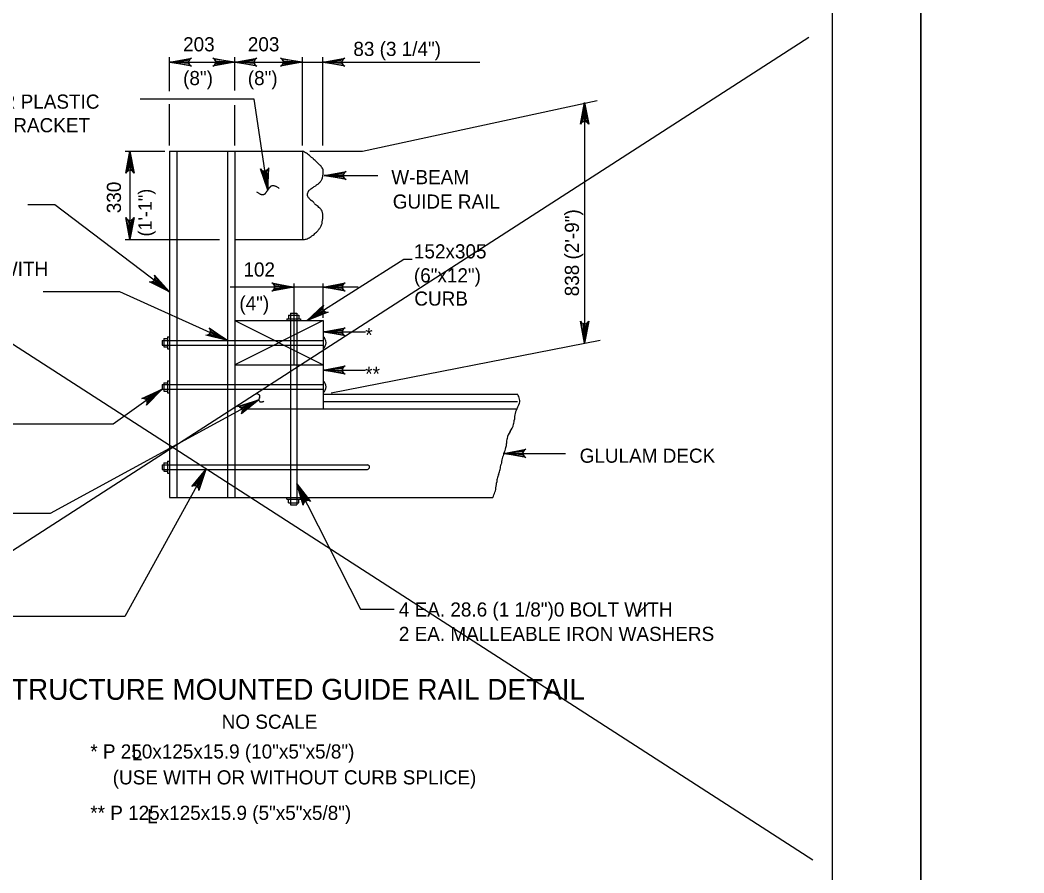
# Model space of a CAD drawing. Extents: x 179 to 454, y -271 to 54.
# Drawn here: x 387.12 to 395.64, y -14.35 to -7.11 of the extents above; entities that cross this region are included whole.
import ezdxf

# ---------------------------------------------------------------- set-up
doc = ezdxf.new("R2010")
doc.units = 0
for name, color, linetype in [('Level 1', 7, 'Continuous'), ('Level 2', 7, 'Continuous'), ('Level 3', 7, 'Continuous'), ('Level 41', 7, 'Continuous'), ('Level 63', 7, 'Continuous')]:
    doc.layers.add(name, color=color, linetype=linetype)

msp = doc.modelspace()

# ---------------------------------------------------------------- linework, layer by layer
at = {"layer": 'Level 1'}
msp.add_lwpolyline([(362.5132, -21.25), (394.0132, -21.25), (394.0132, -0.75), (362.5132, -0.75)], close=True, dxfattribs=at)
at = {"layer": 'Level 2'}
for p, q in [((388.3895, -8.2257), (388.3895, -11.1632)), ((388.3895, -8.2257), (389.5193, -8.2257)), ((388.452, -8.2257), (388.452, -11.1632)), ((388.8829, -8.2257), (388.8829, -11.1632)), ((388.9454, -8.2257), (388.9454, -11.1632)), ((389.5193, -8.2257), (389.5193, -8.9757)), ((388.9454, -8.9757), (389.5193, -8.9757)), ((389.4007, -9.6163), (389.4867, -9.6163)), ((389.4007, -9.6163), (389.4007, -9.6476)), ((389.4164, -9.6007), (389.4711, -9.6007)), ((389.4164, -9.6007), (389.4164, -11.2257)), ((389.4711, -9.6007), (389.4711, -11.2257)), ((389.4867, -9.6163), (389.4867, -9.6476)), ((388.9439, -9.6632), (389.6939, -9.6632)), ((389.6939, -9.6632), (388.9439, -10.0382)), ((388.9439, -9.6632), (389.6939, -10.0382)), ((389.3852, -9.6476), (389.3852, -9.6632)), ((389.3852, -9.6476), (389.5023, -9.6476)), ((389.5023, -9.6476), (389.5023, -9.6632)), ((389.6939, -9.6632), (389.6939, -10.0382)), ((388.3268, -9.8312), (388.3268, -9.8703)), ((388.3268, -9.8312), (389.6939, -9.8312)), ((388.3268, -9.8703), (389.6939, -9.8703)), ((388.3423, -9.8156), (388.3423, -9.8859)), ((388.3423, -9.8156), (388.3736, -9.8156)), ((388.3736, -9.7999), (388.3893, -9.7999)), ((388.3736, -9.7999), (388.3736, -9.9015)), ((388.3423, -9.8859), (388.3736, -9.8859)), ((388.3736, -9.9015), (388.3893, -9.9015)), ((388.9439, -10.0382), (389.6939, -10.0382)), ((389.6939, -10.0382), (389.6939, -10.4132)), ((388.3268, -10.2062), (388.3268, -10.2453)), ((388.3268, -10.2062), (389.6939, -10.2062)), ((388.3423, -10.1906), (388.3423, -10.2609)), ((388.3423, -10.1906), (388.3736, -10.1906)), ((388.3736, -10.1749), (388.3736, -10.2765)), ((388.3736, -10.1749), (388.3893, -10.1749)), ((388.3268, -10.2453), (389.6939, -10.2453)), ((388.3423, -10.2609), (388.3736, -10.2609)), ((388.3736, -10.2765), (388.3893, -10.2765)), ((389.6939, -10.2882), (391.3419, -10.2882)), ((389.6939, -10.3507), (391.3419, -10.3507)), ((389.0385, -10.4132), (391.3351, -10.4132)), ((388.3268, -10.8861), (388.3268, -10.9251)), ((388.3268, -10.8861), (390.0697, -10.8861)), ((388.3423, -10.8704), (388.3736, -10.8704)), ((388.3423, -10.8704), (388.3423, -10.9407)), ((388.3736, -10.8548), (388.3893, -10.8548)), ((388.3736, -10.8548), (388.3736, -10.9563)), ((388.3268, -10.9251), (390.0697, -10.9251)), ((388.3423, -10.9407), (388.3736, -10.9407)), ((388.3736, -10.9563), (388.3893, -10.9563)), ((388.3895, -11.1632), (391.1328, -11.1632)), ((389.3852, -11.1788), (389.3852, -11.1632)), ((389.3852, -11.1788), (389.5023, -11.1788)), ((389.4007, -11.2101), (389.4007, -11.1788)), ((389.4007, -11.2101), (389.4867, -11.2101)), ((389.4164, -11.2257), (389.4711, -11.2257)), ((389.4867, -11.2101), (389.4867, -11.1788)), ((389.5023, -11.1788), (389.5023, -11.1632))]:
    msp.add_line(p, q, dxfattribs=at)
for centre, radius, start, end in [((389.3252, -8.6186), 0.4382, 58.80055, 63.70691), ((389.4864, -8.3524), 0.127, 49.6783, 58.80055), ((385.5401, -13.0022), 6.2256, 49.24184, 49.6783), ((389.5107, -8.3954), 0.1439, 46.37044, 49.24184), ((376.5115, -22.0317), 18.9834, 46.30642, 46.37045), ((403.9613, 6.6993), 20.7527, 226.30642, 226.36766), ((393.193, -4.5958), 5.1471, 226.36766, 226.55112), ((382.8314, -15.5342), 9.9198, 46.41897, 46.55112), ((389.615, -8.406), 0.0797, 34.99719, 46.41896), ((389.5853, -8.4268), 0.1158, 25.52935, 34.99719), ((389.6505, -8.3957), 0.0437, 1.46908, 25.52935), ((389.5034, -8.3994), 0.1908, 350.02269, 1.46908), ((388.8881, -7.471), 1.2836, 305.19069, 306.32294), ((389.5771, -8.4082), 0.1204, 306.32294, 317.48407), ((389.5784, -8.4094), 0.1187, 317.48407, 328.72721), ((389.6387, -8.446), 0.0482, 328.7272, 343.49264), ((389.4497, -8.39), 0.2453, 343.49264, 350.02269), ((389.6113, -8.5951), 0.0529, 165.97254, 185.44137), ((389.5858, -8.5975), 0.0272, 185.44137, 212.72014), ((389.6357, -8.6012), 0.078, 155.22067, 165.97254), ((389.577, -8.5741), 0.0133, 129.00416, 155.22067), ((389.7546, -8.7935), 0.2956, 126.86461, 129.00416), ((391.0464, -10.5161), 2.4488, 126.12128, 126.86461), ((390.723, -10.073), 1.9003, 125.19069, 126.12128), ((389.6414, -8.5618), 0.0933, 212.72014, 220.60673), ((389.6493, -8.555), 0.1038, 220.60674, 228.08526), ((389.6997, -8.4989), 0.1792, 228.08526, 233.91812), ((389.5389, -8.7195), 0.0938, 45.85179, 53.91812), ((389.5318, -8.7268), 0.104, 36.09623, 45.85179), ((389.6737, -8.6234), 0.0716, 216.09623, 227.85892), ((389.7312, -8.5598), 0.1573, 227.85893, 232.11616), ((389.3591, -9.0381), 0.4487, 49.59564, 52.11616), ((389.4094, -8.979), 0.3711, 46.64207, 49.59564), ((389.4811, -8.9031), 0.2667, 43.15795, 46.64207), ((389.646, -8.7485), 0.0406, 20.32672, 43.15795), ((389.5881, -8.7699), 0.1023, 5.99987, 20.32672), ((389.5064, -8.7785), 0.1845, 358.45154, 5.99988), ((389.5959, -8.8212), 0.0895, 329.73877, 339.90105), ((389.5859, -8.8176), 0.1, 339.90105, 347.90299), ((389.3192, -8.7604), 0.3728, 347.90299, 352.04503), ((389.4349, -8.7765), 0.256, 352.04502, 358.45154), ((389.496, -8.7939), 0.1826, 304.07209, 310.93928), ((389.3323, -8.6051), 0.4325, 310.93928, 315.90388), ((389.491, -8.7589), 0.2114, 315.90388, 323.00641), ((389.4973, -8.7637), 0.2035, 323.00641, 329.73877), ((389.5078, -8.7871), 0.189, 273.48514, 283.05905), ((389.5368, -8.912), 0.0607, 283.05905, 299.98923), ((389.3092, -8.5177), 0.5161, 299.98923, 304.07209), ((389.6515, -9.8507), 0.0661, 309.84987, 50.15014), ((389.6515, -10.2257), 0.0661, 309.84987, 50.15014), ((391.1902, -10.38), 0.1772, 16.85937, 31.17642), ((391.2099, -10.3213), 0.154, 329.0266, 348.78562), ((391.3151, -10.3421), 0.0468, 348.78562, 16.85937), ((391.6649, -10.5233), 0.3504, 168.15221, 176.42716), ((391.4828, -10.4851), 0.1643, 149.0266, 168.1522), ((391.1411, -10.5012), 0.1729, 323.40858, 346.27514), ((391.0827, -10.487), 0.233, 346.27514, 356.42716), ((391.4017, -10.6947), 0.1517, 143.40858, 167.83875), ((391.1068, -10.7047), 0.142, 345.34306, 359.70998), ((391.4563, -10.7065), 0.2076, 167.83875, 179.70998), ((391.476, -10.8972), 0.271, 156.60185, 166.38398), ((390.9159, -10.6548), 0.3393, 336.60186, 345.34306), ((390.067, -10.9056), 0.0197, 277.85987, 82.14013), ((390.7122, -10.8056), 0.4967, 345.96444, 351.19227), ((391.7832, -10.9716), 0.587, 166.38398, 171.19227), ((391.6151, -11.1187), 0.4592, 160.48289, 165.77345), ((390.779, -10.8223), 0.4278, 340.48289, 345.96444), ((390.5367, -10.9867), 0.6299, 349.9453, 355.29217), ((391.3629, -11.0547), 0.1991, 165.77345, 175.29217), ((390.6605, -10.9425), 0.5214, 334.95891, 340.08642), ((391.0178, -11.072), 0.1413, 340.08642, 349.9453)]:
    msp.add_arc(centre, radius, start, end, dxfattribs=at)
at = {"layer": 'Level 3'}
for p, q in [((388.3897, -7.7166), (388.3897, -7.4293)), ((388.3897, -7.4709), (391.0216, -7.4709)), ((388.9448, -7.7118), (388.9448, -7.4293)), ((389.5188, -8.1782), (389.5188, -7.4293)), ((389.6906, -8.1782), (389.6906, -7.4293)), ((388.3897, -8.1782), (388.3897, -7.8264)), ((390.0264, -8.2257), (392.0178, -7.7952)), ((391.9113, -7.8115), (391.9113, -9.8539)), ((388.9448, -8.1782), (388.9448, -7.836)), ((388.0134, -8.2257), (388.3488, -8.2257)), ((388.0541, -8.2257), (388.0541, -8.9757)), ((389.5807, -8.2257), (390.0264, -8.2257)), ((389.701, -8.4325), (390.1569, -8.4325)), ((387.418, -8.6821), (387.1875, -8.6821)), ((388.3895, -9.4195), (387.418, -8.6821)), ((388.0134, -8.9757), (388.813, -8.9757)), ((389.5584, -9.6632), (390.3777, -9.1422)), ((390.3777, -9.1422), (390.4493, -9.1422)), ((389.4439, -9.3471), (389.4439, -10.0382)), ((389.6939, -9.6393), (389.6939, -9.3471)), ((387.9693, -9.4198), (387.3175, -9.4198)), ((388.8829, -9.8325), (387.9693, -9.4198)), ((389.9903, -9.3783), (388.9053, -9.3783)), ((389.6939, -9.7589), (390.052, -9.7589)), ((389.7602, -10.2752), (392.0442, -9.8279)), ((389.6939, -10.0826), (390.052, -10.0826)), ((388.3268, -10.2453), (387.912, -10.5407)), ((389.1465, -10.3342), (387.3766, -11.2992)), ((387.912, -10.5407), (385.5459, -10.5407)), ((391.2251, -10.7895), (391.748, -10.7895)), ((388.6986, -10.9251), (388.0097, -12.1727)), ((389.4711, -11.0472), (390.0101, -12.1111)), ((387.3766, -11.2992), (386.2005, -11.2992)), ((392.3427, -12.1696), (392.4472, -12.0651)), ((388.0097, -12.1727), (386.64, -12.1727)), ((390.0101, -12.1111), (390.2954, -12.1111))]:
    msp.add_line(p, q, dxfattribs=at)
for points in [[(388.3897, -7.4709), (388.5761, -7.436), (388.5617, -7.4459), (388.5543, -7.4584), (388.5522, -7.4709), (388.5543, -7.4834), (388.5617, -7.4959), (388.5761, -7.5058), (388.3897, -7.4709), (388.5617, -7.4959), (388.5543, -7.4834), (388.3897, -7.4709), (388.5522, -7.4709), (388.5543, -7.4584), (388.3897, -7.4709), (388.5617, -7.4459)], [(388.9448, -7.4709), (388.7584, -7.5058), (388.7727, -7.4959), (388.7802, -7.4834), (388.7823, -7.4709), (388.7802, -7.4584), (388.7727, -7.4459), (388.7584, -7.436), (388.9448, -7.4709), (388.7727, -7.4459), (388.7802, -7.4584), (388.9448, -7.4709), (388.7823, -7.4709), (388.7802, -7.4834), (388.9448, -7.4709), (388.7727, -7.4959)], [(388.9448, -7.4709), (389.1312, -7.436), (389.1169, -7.4459), (389.1095, -7.4584), (389.1073, -7.4709), (389.1095, -7.4834), (389.1169, -7.4959), (389.1312, -7.5058), (388.9448, -7.4709), (389.1169, -7.4959), (389.1095, -7.4834), (388.9448, -7.4709), (389.1073, -7.4709), (389.1095, -7.4584), (388.9448, -7.4709), (389.1169, -7.4459)], [(389.5188, -7.4709), (389.3323, -7.5058), (389.3467, -7.4959), (389.3541, -7.4834), (389.3562, -7.4709), (389.3541, -7.4584), (389.3467, -7.4459), (389.3323, -7.436), (389.5188, -7.4709), (389.3467, -7.4459), (389.3541, -7.4584), (389.5188, -7.4709), (389.3562, -7.4709), (389.3541, -7.4834), (389.5188, -7.4709), (389.3467, -7.4959)], [(389.6906, -7.4709), (389.877, -7.436), (389.8627, -7.4459), (389.8553, -7.4584), (389.8531, -7.4709), (389.8553, -7.4834), (389.8627, -7.4959), (389.877, -7.5058), (389.6906, -7.4709), (389.8627, -7.4959), (389.8553, -7.4834), (389.6906, -7.4709), (389.8531, -7.4709), (389.8553, -7.4584), (389.6906, -7.4709), (389.8627, -7.4459)], [(389.2241, -8.5558), (389.1089, -7.7833), (388.14, -7.7833)], [(391.9113, -7.8115), (391.9462, -7.9979), (391.9363, -7.9836), (391.9238, -7.9762), (391.9113, -7.974), (391.8988, -7.9762), (391.8863, -7.9836), (391.8764, -7.9979), (391.9113, -7.8115), (391.8863, -7.9836), (391.8988, -7.9762), (391.9113, -7.8115), (391.9113, -7.974), (391.9238, -7.9762), (391.9113, -7.8115), (391.9363, -7.9836)], [(388.0541, -8.2257), (388.089, -8.4122), (388.0791, -8.3978), (388.0666, -8.3904), (388.0541, -8.3882), (388.0416, -8.3904), (388.0291, -8.3978), (388.0192, -8.4122), (388.0541, -8.2257), (388.0291, -8.3978), (388.0416, -8.3904), (388.0541, -8.2257), (388.0541, -8.3882), (388.0666, -8.3904), (388.0541, -8.2257), (388.0791, -8.3978)], [(389.2241, -8.5558), (389.162, -8.3766), (389.174, -8.3893), (389.2241, -8.5558), (389.1874, -8.3948), (389.2002, -8.3951), (389.2241, -8.5558), (389.2122, -8.3912), (389.2234, -8.382), (389.2241, -8.5558), (389.2312, -8.3663), (389.2234, -8.382), (389.2122, -8.3912), (389.2002, -8.3951), (389.1874, -8.3948), (389.174, -8.3893)], [(389.701, -8.4325), (389.8874, -8.3976), (389.8731, -8.4075), (389.8657, -8.42), (389.8635, -8.4325), (389.8657, -8.445), (389.8731, -8.4575), (389.8874, -8.4674), (389.701, -8.4325), (389.8731, -8.4575), (389.8657, -8.445), (389.701, -8.4325), (389.8635, -8.4325), (389.8657, -8.42), (389.701, -8.4325), (389.8731, -8.4075)], [(388.0541, -8.9757), (388.0192, -8.7893), (388.0291, -8.8037), (388.0416, -8.8111), (388.0541, -8.8133), (388.0666, -8.8111), (388.0791, -8.8037), (388.089, -8.7893), (388.0541, -8.9757), (388.0791, -8.8037), (388.0666, -8.8111), (388.0541, -8.9757), (388.0541, -8.8133), (388.0416, -8.8111), (388.0541, -8.9757), (388.0291, -8.8037)], [(388.3895, -9.4195), (388.2199, -9.3347), (388.2373, -9.3354), (388.2508, -9.3299), (388.2601, -9.3212), (388.2659, -9.31), (388.2676, -9.2956), (388.2622, -9.2789), (388.3895, -9.4195), (388.2676, -9.2956), (388.2659, -9.31), (388.3895, -9.4195), (388.2601, -9.3212), (388.2508, -9.3299), (388.3895, -9.4195), (388.2373, -9.3354)], [(389.4439, -9.3783), (389.2575, -9.4132), (389.2718, -9.4033), (389.2792, -9.3908), (389.2814, -9.3783), (389.2792, -9.3658), (389.2718, -9.3533), (389.2575, -9.3434), (389.4439, -9.3783), (389.2718, -9.3533), (389.2792, -9.3658), (389.4439, -9.3783), (389.2814, -9.3783), (389.2792, -9.3908), (389.4439, -9.3783), (389.2718, -9.4033)], [(389.6939, -9.3783), (389.8803, -9.3434), (389.866, -9.3533), (389.8586, -9.3658), (389.8564, -9.3783), (389.8586, -9.3908), (389.866, -9.4033), (389.8803, -9.4132), (389.6939, -9.3783), (389.866, -9.4033), (389.8586, -9.3908), (389.6939, -9.3783), (389.8564, -9.3783), (389.8586, -9.3658), (389.6939, -9.3783), (389.866, -9.3533)], [(389.5584, -9.6632), (389.6969, -9.5337), (389.6902, -9.5498), (389.6907, -9.5643), (389.6955, -9.576), (389.7041, -9.5854), (389.717, -9.592), (389.7345, -9.5927), (389.5584, -9.6632), (389.717, -9.592), (389.7041, -9.5854), (389.5584, -9.6632), (389.6955, -9.576), (389.6907, -9.5643), (389.5584, -9.6632), (389.6902, -9.5498)], [(391.9113, -9.8539), (391.8764, -9.6675), (391.8863, -9.6818), (391.8988, -9.6892), (391.9113, -9.6914), (391.9238, -9.6892), (391.9363, -9.6818), (391.9462, -9.6675), (391.9113, -9.8539), (391.9363, -9.6818), (391.9238, -9.6892), (391.9113, -9.8539), (391.9113, -9.6914), (391.8988, -9.6892), (391.9113, -9.8539), (391.8863, -9.6818)], [(388.8829, -9.8325), (388.6987, -9.7876), (388.7158, -9.7845), (388.7278, -9.7761), (388.7348, -9.7656), (388.738, -9.7533), (388.7364, -9.7389), (388.7274, -9.7239), (388.8829, -9.8325), (388.7364, -9.7389), (388.738, -9.7533), (388.8829, -9.8325), (388.7348, -9.7656), (388.7278, -9.7761), (388.8829, -9.8325), (388.7158, -9.7845)], [(389.6939, -9.7589), (389.8803, -9.724), (389.866, -9.7339), (389.8586, -9.7464), (389.8564, -9.7589), (389.8586, -9.7714), (389.866, -9.7839), (389.8803, -9.7938), (389.6939, -9.7589), (389.866, -9.7839), (389.8586, -9.7714), (389.6939, -9.7589), (389.8564, -9.7589), (389.8586, -9.7464), (389.6939, -9.7589), (389.866, -9.7339)], [(389.6939, -10.0826), (389.8803, -10.0477), (389.866, -10.0576), (389.8586, -10.0701), (389.8564, -10.0826), (389.8586, -10.0951), (389.866, -10.1076), (389.8803, -10.1175), (389.6939, -10.0826), (389.866, -10.1076), (389.8586, -10.0951), (389.6939, -10.0826), (389.8564, -10.0826), (389.8586, -10.0701), (389.6939, -10.0826), (389.866, -10.0576)], [(388.3268, -10.2453), (388.1952, -10.3819), (388.2012, -10.3654), (388.1999, -10.351), (388.1944, -10.3396), (388.1854, -10.3306), (388.1721, -10.3247), (388.1547, -10.3249), (388.3268, -10.2453), (388.1721, -10.3247), (388.1854, -10.3306), (388.3268, -10.2453), (388.1944, -10.3396), (388.1999, -10.351), (388.3268, -10.2453), (388.2012, -10.3654)], [(389.1465, -10.3342), (388.9996, -10.4542), (389.0074, -10.4386), (389.0079, -10.424), (389.0038, -10.412), (388.996, -10.4021), (388.9835, -10.3947), (388.9661, -10.3928), (389.1465, -10.3342), (388.9835, -10.3947), (388.996, -10.4021), (389.1465, -10.3342), (389.0038, -10.412), (389.0079, -10.424), (389.1465, -10.3342), (389.0074, -10.4386)], [(391.2251, -10.7895), (391.4115, -10.7546), (391.3972, -10.7645), (391.3897, -10.777), (391.3876, -10.7895), (391.3897, -10.802), (391.3972, -10.8145), (391.4115, -10.8244), (391.2251, -10.7895), (391.3972, -10.8145), (391.3897, -10.802), (391.2251, -10.7895), (391.3876, -10.7895), (391.3897, -10.777), (391.2251, -10.7895), (391.3972, -10.7645)], [(388.6986, -10.9251), (388.6391, -11.1052), (388.6373, -11.0877), (388.6299, -11.0753), (388.62, -11.0673), (388.6081, -11.0632), (388.5935, -11.0636), (388.5779, -11.0714), (388.6986, -10.9251), (388.5935, -11.0636), (388.6081, -11.0632), (388.6986, -10.9251), (388.62, -11.0673), (388.6299, -11.0753), (388.6986, -10.9251), (388.6373, -11.0877)], [(389.4711, -11.0472), (389.5865, -11.1977), (389.5712, -11.1893), (389.5567, -11.1884), (389.5445, -11.1922), (389.5343, -11.1997), (389.5265, -11.2119), (389.5242, -11.2293), (389.4711, -11.0472), (389.5265, -11.2119), (389.5343, -11.1997), (389.4711, -11.0472), (389.5445, -11.1922), (389.5567, -11.1884), (389.4711, -11.0472), (389.5712, -11.1893)]]:
    msp.add_lwpolyline(points, dxfattribs=at)
for centre, radius, start, end in [((389.134, -10.3131), 0.0294, 123.68829, 137.53367), ((389.1261, -10.3013), 0.0152, 104.37653, 123.68829), ((389.1357, -10.3387), 0.0538, 96.70939, 104.37653), ((389.1317, -10.3044), 0.0193, 83.89329, 96.70939), ((389.1303, -10.3173), 0.0323, 71.56621, 83.89329), ((389.1333, -10.3085), 0.023, 56.9563, 71.56621), ((389.1316, -10.3111), 0.0261, 48.36838, 56.95631), ((389.1292, -10.3138), 0.0297, 40.30852, 48.36838), ((389.1339, -10.3098), 0.0236, 25.01838, 40.30852), ((389.142, -10.306), 0.0146, 5.53818, 25.01837), ((389.1488, -10.3344), 0.00232, 156.36921, 171.86395), ((389.1471, -10.3342), 0.000615, 171.86395, 206.56659), ((389.4517, -10.1819), 0.3412, 206.56659, 208.01729), ((389.8142, -10.6256), 0.7287, 155.49801, 156.36921), ((389.3997, -10.2096), 0.2822, 208.01729, 209.74654), ((389.5912, -10.5239), 0.4836, 154.82607, 155.49801), ((388.9445, -10.22), 0.231, 334.82607, 335.79824), ((389.1723, -10.3395), 0.0204, 209.74654, 216.18641), ((389.1409, -10.3083), 0.0156, 335.79824, 352.40485), ((389.1589, -10.3493), 0.00379, 216.18641, 259.38104), ((389.1317, -10.307), 0.0249, 352.40485, 5.53818), ((389.1645, -10.3195), 0.0341, 259.38104, 273.48518), ((389.1632, -10.2973), 0.0563, 273.48518, 278.97203), ((389.1549, -10.245), 0.1092, 278.97203, 282.91026), ((389.1738, -10.3274), 0.0248, 282.91026, 293.62796), ((389.1603, -10.2965), 0.0584, 293.62796, 300.60031)]:
    msp.add_arc(centre, radius, start, end, dxfattribs=at)
msp.add_open_spline([(389.1278, -8.5702), (389.1831, -8.6111), (389.2241, -8.5558), (389.265, -8.5005), (389.3203, -8.5415)], degree=2, dxfattribs=at)
at = {"layer": 'Level 41'}
for p, q in [((383.0214, -7.2607), (393.8466, -14.2388)), ((393.8134, -7.2607), (383.7756, -13.7312))]:
    msp.add_line(p, q, dxfattribs=at)
at = {"layer": 'Level 63'}
for points in [[(360.7633, -22), (394.7633, -22), (394.7633, 0), (360.7633, 0)], [(394.7633, -22), (428.7633, -22), (428.7633, 0), (394.7633, 0)]]:
    msp.add_lwpolyline(points, close=True, dxfattribs=at)

# ---------------------------------------------------------------- texts
at = {"layer": 'Level 2'}
msp.add_text('ALTERNATE STRUCTURE MOUNTED GUIDE RAIL DETAIL', height=0.177167, dxfattribs=at).set_placement((385.4253, -12.8803))
at = {"layer": 'Level 3'}
for s, p in [('203', (388.5052, -7.3789)), ('203', (389.0542, -7.3789)), ('83 (3 1/4")', (389.9494, -7.418)), ('(8")', (388.5052, -7.6656)), ('(8")', (389.0542, -7.6656)), ('WOOD OR PLASTIC', (386.2801, -7.8654)), ('OFFSET BRACKET', (386.2801, -8.0654)), ('W-BEAM', (390.2715, -8.5062)), ('GUIDE RAIL', (390.2838, -8.7133)), ('152x305', (390.4631, -9.1358)), ('DOME HEAD BOLTS WITH', (385.3633, -9.2844)), ('102', (389.0171, -9.2895)), ('(6"x12")', (390.4631, -9.3392)), ('(4")', (388.9822, -9.5762)), ('CURB', (390.4668, -9.5363)), ('*', (390.0504, -9.8455)), ('**', (390.0504, -10.1749)), ('GLULAM DECK', (391.8693, -10.8693)), ('4 EA. 28.6 (1 1/8")0 BOLT WITH', (390.3355, -12.1742)), ('2 EA. MALLEABLE IRON WASHERS', (390.3355, -12.3813)), ('NO SCALE', (388.8324, -13.1261)), (' * P 250x125x15.9 (10"x5"x5/8")', (387.6732, -13.3785)), ('L', (388.0702, -13.3937)), (' (USE WITH OR WITHOUT CURB SPLICE)', (387.8635, -13.5983)), (' ** P 125x125x15.9 (5"x5"x5/8")', (387.6732, -13.8992)), ('L', (388.2, -13.9281))]:
    msp.add_text(s, height=0.12, dxfattribs=at).set_placement(p)
for s, height, p in [('330', 0.12, (387.9781, -8.7524)), ('(1\'-1")', 0.114, (388.2389, -8.9497)), ('838 (2\'-9")', 0.12, (391.8637, -9.4572))]:
    msp.add_text(s, height=height, rotation=90, dxfattribs=at).set_placement(p)

doc.saveas('drawing.dxf')
